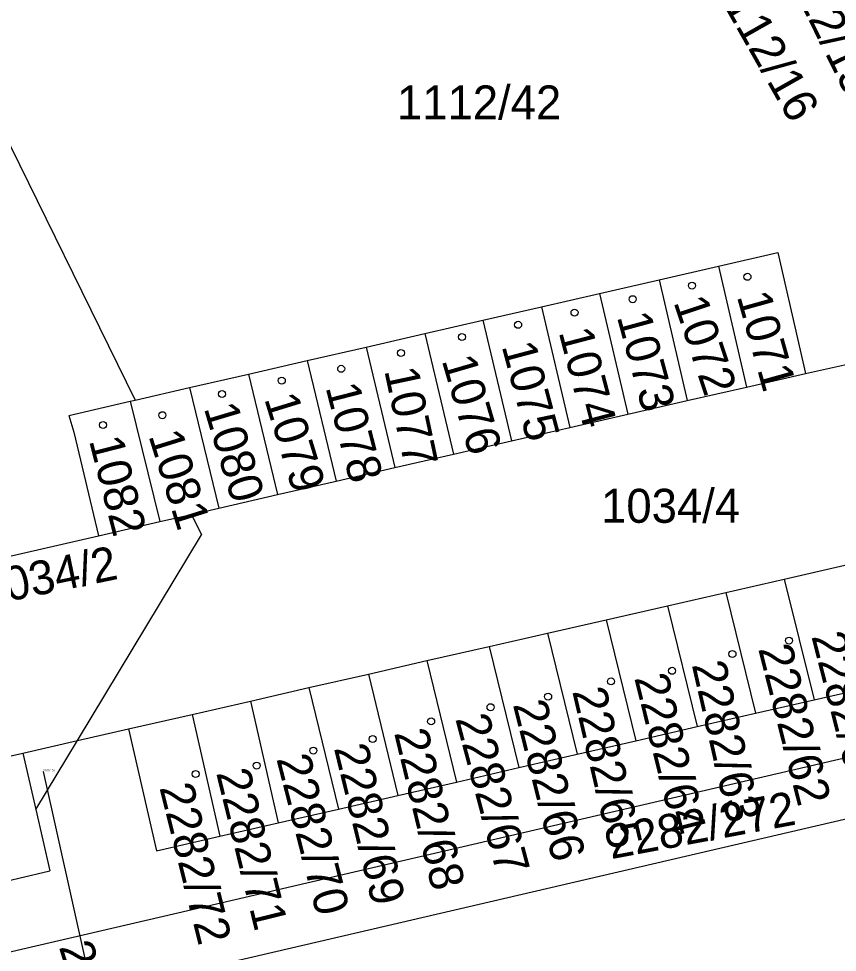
# Model space of a CAD drawing. Extents: x -785744 to -782822, y -1067550 to -1063910.
# Drawn here: x -783961.49 to -783920.54, y -1065971.96 to -1065925.27 of the extents above; entities that cross this region are included whole.
import ezdxf

# ---------------------------------------------------------------- set-up
doc = ezdxf.new("R2010")
doc.units = 0
for name, color, linetype in [('Hranice parcel', 7, 'Continuous'), ('Parcelní čísla', 7, 'Continuous'), ('Pop_ČP_popisy', 7, 'Continuous'), ('Značky budov', 7, 'Continuous')]:
    doc.layers.add(name, color=color, linetype=linetype)

msp = doc.modelspace()

# ---------------------------------------------------------------- linework, layer by layer
at = {"layer": 'Hranice parcel'}
msp.add_line((-783901.07, -1065960.86), (-783963.12, -1065975.29), dxfattribs=at)
for points in [[(-783969.92, -1065915.33), (-783955.66, -1065944.34)], [(-783926.49, -1065937.65), (-783923.52, -1065936.97)], [(-783923.52, -1065936.97), (-783922.13, -1065943.01)], [(-783929.46, -1065938.33), (-783926.49, -1065937.65)], [(-783926.49, -1065937.65), (-783925.09, -1065943.69)], [(-783932.44, -1065939.01), (-783929.46, -1065938.33)], [(-783929.46, -1065938.33), (-783928.05, -1065944.37)], [(-783935.34, -1065939.68), (-783932.44, -1065939.01)], [(-783932.44, -1065939.01), (-783931.02, -1065945.05)], [(-783938.27, -1065940.35), (-783935.34, -1065939.68)], [(-783935.34, -1065939.68), (-783933.92, -1065945.71)], [(-783941.18, -1065941.02), (-783938.27, -1065940.35)], [(-783938.27, -1065940.35), (-783936.84, -1065946.38)], [(-783944.11, -1065941.69), (-783941.18, -1065941.02)], [(-783941.18, -1065941.02), (-783939.75, -1065947.05)], [(-783947.06, -1065942.37), (-783944.11, -1065941.69)], [(-783944.11, -1065941.69), (-783942.67, -1065947.72)], [(-783949.99, -1065943.04), (-783947.06, -1065942.37)], [(-783947.06, -1065942.37), (-783945.61, -1065948.4)], [(-783922.13, -1065943.01), (-783918.83, -1065942.28)], [(-783952.95, -1065943.72), (-783949.99, -1065943.04)], [(-783949.99, -1065943.04), (-783948.54, -1065949.07)], [(-783925.09, -1065943.69), (-783922.13, -1065943.01)], [(-783955.66, -1065944.34), (-783952.95, -1065943.72)], [(-783952.95, -1065943.72), (-783951.48, -1065949.74)], [(-783928.05, -1065944.37), (-783925.09, -1065943.69)], [(-783955.91, -1065944.4), (-783955.66, -1065944.34)], [(-783958.98, -1065945.11), (-783955.91, -1065944.4)], [(-783955.91, -1065944.4), (-783954.43, -1065950.42)], [(-783931.02, -1065945.05), (-783928.05, -1065944.37)], [(-783958.98, -1065945.11), (-783958.73, -1065945.94)], [(-783933.92, -1065945.71), (-783931.02, -1065945.05)], [(-783936.84, -1065946.38), (-783933.92, -1065945.71)], [(-783958.73, -1065945.94), (-783957.5, -1065951.13)], [(-783939.75, -1065947.05), (-783936.84, -1065946.38)], [(-783942.67, -1065947.72), (-783939.75, -1065947.05)], [(-783945.61, -1065948.4), (-783942.67, -1065947.72)], [(-783948.54, -1065949.07), (-783945.61, -1065948.4)], [(-783951.48, -1065949.74), (-783948.54, -1065949.07)], [(-783952.85, -1065950.06), (-783951.48, -1065949.74)], [(-783957.5, -1065951.13), (-783954.43, -1065950.42)], [(-783954.43, -1065950.42), (-783952.85, -1065950.06)], [(-783952.85, -1065950.06), (-783952.34, -1065951.08)], [(-783963.18, -1065952.43), (-783957.5, -1065951.13)], [(-783958.55, -1065961.37), (-783952.34, -1065951.08)], [(-783923.2, -1065953.29), (-783919.95, -1065952.55)], [(-783926.12, -1065953.96), (-783923.2, -1065953.29)], [(-783923.2, -1065953.29), (-783921.71, -1065959.33)], [(-783929.04, -1065954.63), (-783926.12, -1065953.96)], [(-783926.12, -1065953.96), (-783924.63, -1065960)], [(-783932.11, -1065955.33), (-783929.04, -1065954.63)], [(-783929.04, -1065954.63), (-783927.56, -1065960.67)], [(-783935.04, -1065956), (-783932.11, -1065955.33)], [(-783932.11, -1065955.33), (-783930.63, -1065961.38)], [(-783937.96, -1065956.66), (-783935.04, -1065956)], [(-783935.04, -1065956), (-783933.55, -1065962.05)], [(-783941.08, -1065957.37), (-783937.96, -1065956.66)], [(-783937.96, -1065956.66), (-783936.47, -1065962.72)], [(-783944, -1065958.04), (-783941.08, -1065957.37)], [(-783941.08, -1065957.37), (-783939.59, -1065963.44)], [(-783964.23, -1065972.47), (-783902.39, -1065958.09)], [(-783946.98, -1065958.72), (-783944, -1065958.04)], [(-783944, -1065958.04), (-783942.52, -1065964.11)], [(-783949.9, -1065959.39), (-783946.98, -1065958.72)], [(-783946.98, -1065958.72), (-783945.49, -1065964.79)], [(-783921.71, -1065959.33), (-783918.56, -1065958.61)], [(-783952.82, -1065960.06), (-783949.9, -1065959.39)], [(-783949.9, -1065959.39), (-783948.51, -1065965.48)], [(-783924.63, -1065960), (-783921.71, -1065959.33)], [(-783955.99, -1065960.78), (-783952.82, -1065960.06)], [(-783952.82, -1065960.06), (-783951.43, -1065966.15)], [(-783927.56, -1065960.67), (-783924.63, -1065960)], [(-783930.63, -1065961.38), (-783927.56, -1065960.67)], [(-783958.55, -1065961.37), (-783955.99, -1065960.78)], [(-783955.99, -1065960.78), (-783954.6, -1065966.88)], [(-783961.28, -1065961.99), (-783958.55, -1065961.37)], [(-783960.63, -1065964.81), (-783958.55, -1065961.37)], [(-783933.55, -1065962.05), (-783930.63, -1065961.38)], [(-783964.4, -1065962.7), (-783961.28, -1065961.99)], [(-783961.28, -1065961.99), (-783960.63, -1065964.81)], [(-783936.47, -1065962.72), (-783933.55, -1065962.05)], [(-783939.59, -1065963.44), (-783936.47, -1065962.72)], [(-783942.52, -1065964.11), (-783939.59, -1065963.44)], [(-783945.49, -1065964.79), (-783942.52, -1065964.11)], [(-783960.63, -1065964.81), (-783959.93, -1065967.88)], [(-783948.51, -1065965.48), (-783945.49, -1065964.79)], [(-783951.43, -1065966.15), (-783948.51, -1065965.48)], [(-783954.6, -1065966.88), (-783951.43, -1065966.15)], [(-783963.05, -1065968.61), (-783959.93, -1065967.88)]]:
    msp.add_lwpolyline(points, dxfattribs=at)
at = {"layer": 'Pop_ČP_popisy'}
msp.add_lwpolyline([(-783960.26, -1065962.91), (-783958.12, -1065972.57)], dxfattribs=at)
at = {"layer": 'Značky budov'}
for centre in [(-783925.04, -1065938.18), (-783927.81, -1065938.62), (-783930.78, -1065939.3), (-783933.69, -1065939.97), (-783936.51, -1065940.58), (-783939.32, -1065941.19), (-783942.37, -1065941.99), (-783945.36, -1065942.78), (-783948.33, -1065943.37), (-783951.32, -1065944.04), (-783954.3, -1065945.1), (-783957.27, -1065945.59), (-783922.96, -1065956.37), (-783925.79, -1065957.04), (-783928.81, -1065957.88), (-783931.86, -1065958.41), (-783935.01, -1065959.17), (-783937.89, -1065959.7), (-783940.86, -1065960.41), (-783943.78, -1065961.29), (-783946.75, -1065961.87), (-783949.59, -1065962.62), (-783952.64, -1065963.04)]:
    msp.add_circle(centre, 0.175, dxfattribs=at)

# ---------------------------------------------------------------- texts
at = {"layer": 'Parcelní čísla'}
for s, height, p in [('1112/42', 1.7, (-783942.57, -1065930.31)), ('1034/4', 1.7, (-783932.36, -1065950.48)), ('2282/106', 0.1, (-783960.26, -1065962.91))]:
    msp.add_text(s, height=height, dxfattribs=at).set_placement(p)
for s, rotation, p in [('1072', 288.435, (-783928.75, -1065939.44)), ('1071', 285.6085, (-783925.58, -1065939.15)), ('1073', 285.2377, (-783931.58, -1065940.17)), ('1074', 284.653, (-783934.49, -1065940.94)), ('1075', 284.8832, (-783937.34, -1065941.64)), ('1076', 286.2602, (-783940.34, -1065942.35)), ('1077', 281.9761, (-783943.21, -1065942.86)), ('1078', 284.4208, (-783946.15, -1065943.7)), ('1079', 287.0862, (-783949.22, -1065944.27)), ('1080', 286.6761, (-783952.24, -1065944.74)), ('1082', 284.3814, (-783957.98, -1065946.36)), ('1081', 287.3352, (-783955.01, -1065946.12)), ('1034/2', 11.6789, (-783963.26, -1065954.68)), ('2282/61', 284.3593, (-783921.85, -1065956.15)), ('2282/62', 284.2759, (-783924.51, -1065956.77)), ('2282/63', 282.8703, (-783927.83, -1065957.57)), ('2282/64', 284.0311, (-783930.71, -1065958.23)), ('2282/65', 283.2357, (-783933.81, -1065958.9)), ('2282/66', 284.2321, (-783936.78, -1065959.56)), ('2282/67', 284.926, (-783939.66, -1065960.27)), ('2282/68', 283.5956, (-783942.72, -1065960.98)), ('2282/69', 283.7557, (-783945.73, -1065961.74)), ('2282/70', 284.4388, (-783948.61, -1065962.27)), ('2282/71', 283.81, (-783951.62, -1065962.98)), ('2282/72', 284.0311, (-783954.46, -1065963.71)), ('2282/272', 10.6236, (-783931.86, -1065967.3))]:
    msp.add_text(s, height=1.7, rotation=rotation, dxfattribs=at).set_placement(p)
at = {"layer": 'Pop_ČP_popisy'}
for s, rotation, p in [('1112/15', 296.2319, (-783923.701, -1065921.876)), ('1112/16', 299.526, (-783926.908, -1065923.426)), ('2282/106', 287.375, (-783959.49, -1065971.679))]:
    msp.add_text(s, height=1.7, rotation=rotation, dxfattribs=at).set_placement(p)

doc.saveas('drawing.dxf')
